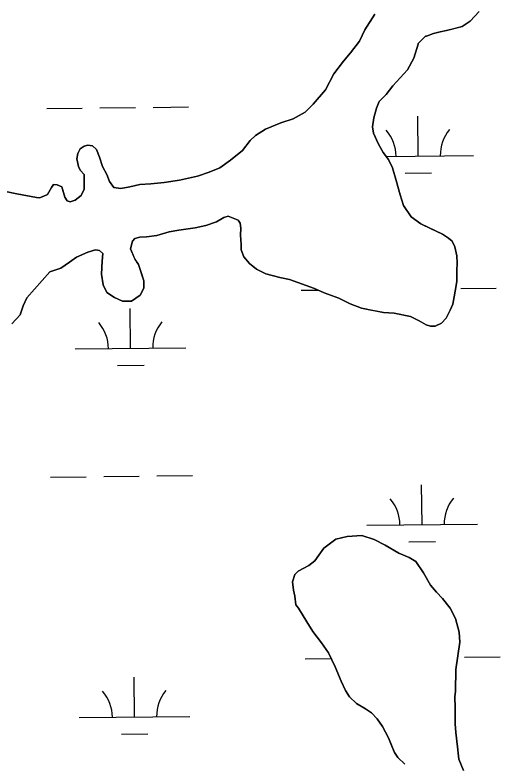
# Model space of a CAD drawing. Extents: x 3734862 to 3772949, y 391520 to 417239.
# Drawn here: x 3761722 to 3762160, y 407363 to 408038 of the extents above; entities that cross this region are included whole.
import ezdxf

# ---------------------------------------------------------------- set-up
doc = ezdxf.new("R2010")
doc.units = 0
doc.layers.add('V-TOPO-SHOR', color=7, linetype='Continuous')
doc.layers.add('V-WETL-SWMP', color=7, linetype='Continuous')

msp = doc.modelspace()

# ---------------------------------------------------------------- linework, layer by layer
at = {"layer": 'V-TOPO-SHOR'}
for points in [[(3762141.18, 408041.47), (3762133.29, 408032.87), (3762125.81, 408027.79), (3762117.96, 408025.86), (3762111.67, 408024.32), (3762106.17, 408023.16), (3762099.89, 408021.61), (3762093.6, 408019.28), (3762092.81, 408019.28), (3762086.11, 408012.64), (3762086.11, 408011.85), (3762082.14, 407999.3), (3762076.6, 407988.73), (3762063.2, 407974.26), (3762057.29, 407966.43), (3762050.98, 407960.17), (3762048.6, 407954.29), (3762046.22, 407945.67), (3762045.01, 407937.43), (3762045.77, 407931.54), (3762050.05, 407922.49), (3762054.73, 407914.23), (3762059.42, 407907.93), (3762062.92, 407900.46), (3762066.41, 407889.07), (3762069.9, 407876.1), (3762073, 407866.28), (3762080.02, 407856.05), (3762088.64, 407849.73), (3762098.04, 407845.38), (3762108.23, 407840.63), (3762113.71, 407837.08), (3762116.84, 407834.32), (3762119.17, 407829.21), (3762121.1, 407820.96), (3762121.47, 407814.28), (3762121.05, 407807.61), (3762121.02, 407798.19), (3762120.21, 407792.3), (3762118.21, 407780.54), (3762117.41, 407777.4), (3762115.03, 407771.92), (3762111.47, 407764.86), (3762107.14, 407760.17), (3762101.63, 407757.44), (3762097.31, 407757.46), (3762093.39, 407758.65), (3762087.13, 407762.21), (3762079.29, 407766.16), (3762064.39, 407769.36), (3762054.97, 407769.79), (3762045.16, 407771.79), (3762034.97, 407773.79), (3762024.77, 407777.75), (3762014.59, 407782.89), (3762001.26, 407787.65), (3761992.64, 407791.61), (3761969.91, 407799.55), (3761961.28, 407801.54), (3761948.73, 407804.73), (3761940.11, 407809.08), (3761933.85, 407814.21), (3761928.77, 407820.12), (3761926.44, 407826.4), (3761926.46, 407831.11), (3761925.7, 407839.75), (3761926.12, 407846.03), (3761925.35, 407850.35), (3761923.79, 407853.11), (3761914.78, 407856.67), (3761910.85, 407855.51), (3761904.16, 407851.61), (3761894.34, 407848.51), (3761884.91, 407846.19), (3761869.98, 407844.28), (3761861.34, 407842.74), (3761850.34, 407839.25), (3761840.92, 407838.11), (3761835.03, 407837.74), (3761830.31, 407836.58), (3761828.34, 407834.24), (3761826.35, 407827.18), (3761830.24, 407818.13), (3761833.75, 407813.02), (3761836.08, 407805.95), (3761838.41, 407798.48), (3761838.39, 407791.8), (3761835.22, 407785.54)], [(3761939.37, 407929.67), (3761948.44, 407935.15), (3761962.23, 407941), (3761973.26, 407944.5), (3761984.3, 407950.75), (3761991.41, 407957.8), (3762002.48, 407970.74), (3762010.01, 407985.27), (3762018.71, 407996.65), (3762025.03, 408004.1), (3762033.33, 408014.69), (3762038.09, 408024.91), (3762047.2, 408039.03)], [(3761713.73, 407878.99), (3761723.96, 407876.98), (3761741.65, 407873.77), (3761744.4, 407873.36), (3761748.34, 407874.92), (3761751.49, 407876.48), (3761755.06, 407882.77), (3761757.04, 407885.51), (3761760.18, 407885.11), (3761764.5, 407883.12), (3761766.06, 407878), (3761767.23, 407874.06), (3761769.18, 407870.51), (3761771.93, 407869.72), (3761776.66, 407871.27), (3761781.79, 407875.58), (3761784.56, 407881.08), (3761784.61, 407894.46), (3761781.09, 407898.41), (3761779.52, 407901.56), (3761777.98, 407908.65), (3761778.78, 407913.36), (3761781.16, 407917.68), (3761784.71, 407920.03), (3761787.86, 407920.8), (3761792.19, 407920.4), (3761795.71, 407916.84), (3761798.44, 407910.14), (3761801.16, 407901.48), (3761805.07, 407894.38), (3761807.41, 407888.08), (3761811.32, 407882.55), (3761817.61, 407881.74), (3761825.88, 407883.28), (3761834.94, 407885.22), (3761844.78, 407885.97), (3761856.98, 407887.1), (3761870.76, 407889.41), (3761886.9, 407892.89), (3761897.54, 407896.39), (3761907, 407900.29), (3761916.86, 407907.33), (3761927.51, 407915.95), (3761934.63, 407924.97), (3761939.37, 407929.67)], [(3761835.22, 407785.54), (3761827.35, 407780.07), (3761819.11, 407780.1), (3761812.05, 407783.27), (3761805.01, 407788.01), (3761801.89, 407794.69), (3761800.36, 407804.51), (3761800.8, 407816.28), (3761801.61, 407822.95), (3761798.48, 407825.71), (3761794.95, 407826.51), (3761787.87, 407824.18), (3761777.65, 407819.9), (3761771.35, 407815.22), (3761763.48, 407809.75), (3761753.66, 407806.65), (3761732.77, 407783.18), (3761729.6, 407775.73), (3761726.82, 407767.89), (3761719.33, 407759.68)], [(3762074.22, 407362.28), (3762067.97, 407368.2), (3762064.84, 407372.92), (3762062.51, 407378.42), (3762059.4, 407385.89), (3762056.67, 407391.01), (3762053.94, 407396.12), (3762049.26, 407403.2), (3762044.18, 407408.72), (3762038.7, 407412.27), (3762030.47, 407417.01), (3762024.21, 407422.92), (3762020.7, 407428.82), (3762016.81, 407437.08), (3762011.37, 407450.05), (3762005.13, 407462.64), (3761998.88, 407471.69), (3761991.07, 407481.92), (3761985.61, 407490.58), (3761978.2, 407503.17), (3761975.86, 407505.92), (3761974.71, 407513.78), (3761973.55, 407519.28), (3761972.8, 407526.74), (3761974.78, 407533.41), (3761977.94, 407536.53), (3761987.38, 407541.6), (3761992.89, 407545.9), (3761996.44, 407550.99), (3762001.17, 407557.25), (3762011.8, 407565.45), (3762022.02, 407567.77), (3762035.36, 407568.5), (3762046.34, 407564.93), (3762056.53, 407559.79), (3762068.67, 407552.67), (3762078.07, 407548.72), (3762083.95, 407545.16), (3762090.97, 407534.93), (3762097.21, 407523.92), (3762102.68, 407517.61), (3762108.16, 407511.7), (3762115.19, 407503.04), (3762119.86, 407493.6), (3762123.35, 407481.42), (3762123.71, 407472.39), (3762120.08, 407447.68), (3762120, 407428.05), (3762119.2, 407422.95), (3762119.56, 407413.14), (3762119.53, 407404.9), (3762119.5, 407398.62), (3762120.26, 407390.76), (3762121.78, 407377.8), (3762122.53, 407369.56), (3762122.91, 407366.81), (3762127.19, 407356.59)]]:
    msp.add_lwpolyline(points, dxfattribs=at)
at = {"layer": 'V-WETL-SWMP'}
for p, q in [((3761750.87, 407953.97), (3761782.86, 407954.31)), ((3761798.86, 407954.48), (3761830.86, 407954.82)), ((3761846.86, 407954.98), (3761878.86, 407955.32)), ((3762086.18, 407911.08), (3762085.8, 407947.08)), ((3762057.31, 407910.77), (3762136.18, 407911.61)), ((3762074.35, 407895.52), (3762098.34, 407895.78)), ((3762124.6, 407791.41), (3762156.6, 407791.75)), ((3761980.61, 407789.89), (3761996.04, 407790.05)), ((3761826.56, 407737.51), (3761826.18, 407773.51)), ((3761776.57, 407736.99), (3761876.56, 407738.04)), ((3761814.73, 407721.96), (3761838.73, 407722.21)), ((3761850.37, 407622.33), (3761882.37, 407622.67)), ((3761754.38, 407621.31), (3761786.38, 407621.65)), ((3761802.38, 407621.82), (3761834.38, 407622.16)), ((3762089.7, 407578.42), (3762089.32, 407614.42)), ((3762039.7, 407577.9), (3762139.69, 407578.95)), ((3762077.86, 407562.87), (3762101.86, 407563.12)), ((3761984.13, 407457.23), (3762007.69, 407457.48)), ((3762128.12, 407458.75), (3762160.12, 407459.09)), ((3761830.08, 407404.86), (3761829.7, 407440.86)), ((3761780.08, 407404.33), (3761880.08, 407405.39)), ((3761818.24, 407389.3), (3761842.24, 407389.56))]:
    msp.add_line(p, q, dxfattribs=at)
for points in [[(3762113.71, 407837.08), (3762108.23, 407840.63), (3762088.64, 407849.73), (3762080.02, 407856.05), (3762073, 407866.28), (3762069.9, 407876.1), (3762066.41, 407889.07), (3762062.92, 407900.47), (3762059.42, 407907.94), (3762054.73, 407914.23), (3762050.05, 407922.49), (3762045.77, 407931.54), (3762045.01, 407937.43), (3762046.21, 407945.67), (3762048.6, 407954.29), (3762050.98, 407960.17), (3762057.29, 407966.43), (3762063.2, 407974.26), (3762076.6, 407988.73), (3762082.14, 407999.3), (3762086.11, 408011.85), (3762086.11, 408012.64), (3762092.81, 408019.28), (3762093.6, 408019.28), (3762099.89, 408021.61), (3762106.17, 408023.16), (3762111.67, 408024.31), (3762125.81, 408027.79), (3762133.29, 408032.87), (3762141.18, 408041.47)], [(3762047.2, 408039.03), (3762038.09, 408024.91), (3762033.33, 408014.69), (3762025.03, 408004.1), (3762018.71, 407996.65), (3762010.01, 407985.27), (3762002.48, 407970.74), (3761991.41, 407957.8), (3761984.3, 407950.75), (3761973.26, 407944.49), (3761962.23, 407941), (3761948.44, 407935.15)], [(3761948.44, 407935.15), (3761939.37, 407929.67), (3761934.63, 407924.97), (3761927.51, 407915.95), (3761916.86, 407907.33), (3761907, 407900.29), (3761897.54, 407896.39), (3761886.9, 407892.89), (3761870.76, 407889.41), (3761856.98, 407887.1), (3761844.78, 407885.97), (3761834.94, 407885.22), (3761825.88, 407883.28), (3761817.61, 407881.74), (3761811.32, 407882.55), (3761807.41, 407888.08), (3761805.07, 407894.38), (3761801.16, 407901.48), (3761798.44, 407910.14), (3761795.71, 407916.84), (3761792.19, 407920.4), (3761787.86, 407920.8), (3761784.71, 407920.03), (3761781.16, 407917.68), (3761778.78, 407913.36), (3761777.98, 407908.65), (3761779.52, 407901.56), (3761781.09, 407898.41), (3761784.61, 407894.46), (3761784.56, 407881.08), (3761781.79, 407875.58), (3761776.66, 407871.27), (3761771.93, 407869.72), (3761769.18, 407870.52), (3761767.22, 407874.06), (3761764.5, 407883.12), (3761760.18, 407885.11), (3761757.04, 407885.51), (3761755.06, 407882.77), (3761751.5, 407876.48), (3761748.34, 407874.92), (3761744.4, 407873.36), (3761741.65, 407873.77), (3761723.96, 407876.98), (3761713.73, 407878.99)], [(3761719.33, 407759.68), (3761726.82, 407767.89), (3761729.6, 407775.73), (3761732.77, 407783.18), (3761753.66, 407806.65), (3761763.48, 407809.75), (3761771.35, 407815.22), (3761777.65, 407819.9), (3761787.87, 407824.18), (3761794.95, 407826.51), (3761798.48, 407825.71), (3761801.61, 407822.95), (3761800.8, 407816.28), (3761800.36, 407804.51), (3761801.89, 407794.69), (3761805.01, 407788.01), (3761812.05, 407783.27), (3761819.11, 407780.1), (3761827.35, 407780.07), (3761835.22, 407785.54), (3761838.38, 407791.8), (3761838.41, 407798.48), (3761833.75, 407813.02), (3761830.24, 407818.14), (3761826.35, 407827.18), (3761828.34, 407834.23), (3761830.31, 407836.58), (3761835.03, 407837.74), (3761840.92, 407838.11), (3761850.34, 407839.25), (3761861.34, 407842.74), (3761869.98, 407844.28), (3761884.91, 407846.19), (3761894.34, 407848.51), (3761904.16, 407851.61), (3761910.85, 407855.51), (3761914.78, 407856.67), (3761923.79, 407853.11), (3761925.35, 407850.35), (3761926.12, 407846.03), (3761925.7, 407839.75), (3761926.46, 407831.11), (3761926.44, 407826.41), (3761928.77, 407820.12), (3761933.85, 407814.21), (3761940.11, 407809.08), (3761948.73, 407804.73), (3761961.28, 407801.54), (3761969.91, 407799.55), (3761992.64, 407791.61), (3762001.26, 407787.66), (3762014.59, 407782.89), (3762024.77, 407777.75), (3762034.96, 407773.79), (3762054.97, 407769.79), (3762064.39, 407769.36), (3762079.29, 407766.16), (3762087.13, 407762.21), (3762093.39, 407758.65), (3762097.31, 407757.46), (3762101.63, 407757.44), (3762107.14, 407760.17), (3762111.47, 407764.86), (3762115.03, 407771.92), (3762117.41, 407777.4), (3762118.2, 407780.54), (3762120.21, 407792.31), (3762121.02, 407798.19), (3762121.05, 407807.61), (3762121.47, 407814.28), (3762121.1, 407820.96), (3762119.17, 407829.21), (3762116.84, 407834.32), (3762113.71, 407837.08)], [(3762127.19, 407356.59), (3762122.91, 407366.81), (3762122.53, 407369.56), (3762121.78, 407377.8), (3762120.26, 407390.76), (3762119.5, 407398.62), (3762119.56, 407413.14), (3762119.2, 407422.95), (3762120.01, 407428.05), (3762120.08, 407447.68), (3762123.71, 407472.39), (3762123.35, 407481.42), (3762119.86, 407493.6), (3762115.19, 407503.04), (3762108.16, 407511.7), (3762102.68, 407517.61), (3762097.21, 407523.91), (3762090.97, 407534.93), (3762083.95, 407545.16), (3762078.07, 407548.72), (3762068.67, 407552.67), (3762056.53, 407559.79), (3762046.34, 407564.93), (3762035.36, 407568.5), (3762022.02, 407567.77), (3762011.8, 407565.45), (3762001.17, 407557.25), (3761996.44, 407550.99), (3761992.89, 407545.9), (3761987.38, 407541.6), (3761977.94, 407536.53), (3761974.78, 407533.41), (3761972.8, 407526.74), (3761973.55, 407519.28), (3761974.71, 407513.78), (3761975.86, 407505.93), (3761978.2, 407503.17), (3761985.61, 407490.58), (3761991.07, 407481.92), (3761998.89, 407471.69), (3762005.13, 407462.64), (3762011.36, 407450.05), (3762016.81, 407437.08), (3762020.7, 407428.82), (3762024.21, 407422.92), (3762030.47, 407417.01), (3762038.7, 407412.27), (3762044.18, 407408.72), (3762049.26, 407403.2), (3762053.94, 407396.12), (3762059.4, 407385.89), (3762064.85, 407372.92), (3762067.97, 407368.2), (3762074.23, 407362.29)]]:
    msp.add_lwpolyline(points, dxfattribs=at)
for centre, start, end in [((3762030.94, 407910.97), 359.83336, 41.37702), ((3762141.42, 407912.14), 139.83336, 181.37702), ((3761771.32, 407737.41), 359.83336, 41.37702), ((3761881.8, 407738.57), 139.83336, 181.37702), ((3762034.45, 407578.31), 359.83336, 41.37702), ((3762144.93, 407579.48), 139.83336, 181.37702), ((3761774.83, 407404.75), 359.83336, 41.37702), ((3761885.31, 407405.92), 139.83336, 181.37702)]:
    msp.add_arc(centre, 35.25, start, end, dxfattribs=at)

doc.saveas('drawing.dxf')
